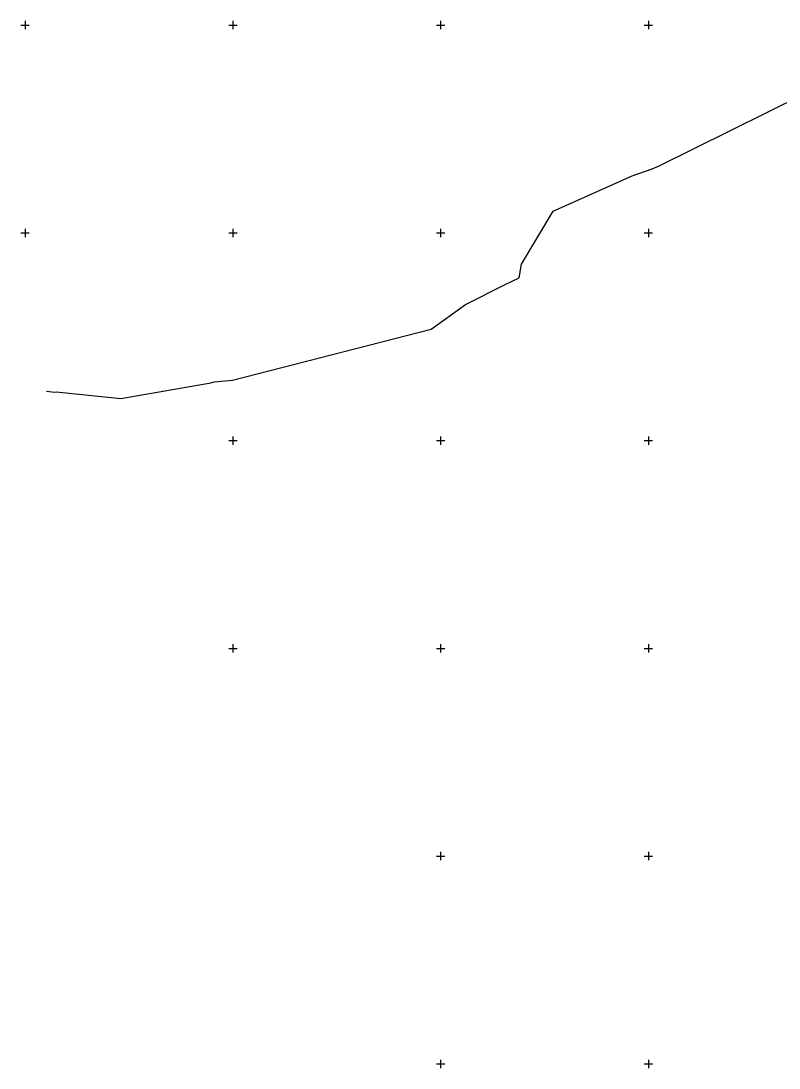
# Model space of a CAD drawing. Extents: x -866402 to -860377, y -1041908 to -1038598.
# Drawn here: x -865602 to -865237, y -1040902 to -1040398 of the extents above; entities that cross this region are included whole.
import ezdxf

# ---------------------------------------------------------------- set-up
doc = ezdxf.new("R2010")
doc.units = 0
doc.layers.add('Vrstva 1', color=7, linetype='Continuous')
doc.layers.add('Vrstva 5', color=7, linetype='Continuous')

msp = doc.modelspace()

# ---------------------------------------------------------------- linework, layer by layer
at = {"layer": 'Vrstva 1'}
msp.add_lwpolyline([(-865589.66, -1040576.12), (-865585.89, -1040576.7), (-865584.98, -1040576.57), (-865553.85, -1040579.68), (-865510.62, -1040572.11), (-865509.07, -1040571.74), (-865500.17, -1040570.92), (-865404.62, -1040546.32), (-865387.94, -1040534.47), (-865368.9, -1040524.91), (-865362.15, -1040521.64), (-865361.14, -1040515.04), (-865345.74, -1040489.52), (-865307.79, -1040472.62), (-865298.19, -1040469.26), (-865295.15, -1040467.85), (-865225.09, -1040433.26)], dxfattribs=at)
at = {"layer": 'Vrstva 5'}
for p, q in [((-865602, -1040400), (-865598, -1040400)), ((-865600, -1040398), (-865600, -1040402)), ((-865502, -1040400), (-865498, -1040400)), ((-865500, -1040398), (-865500, -1040402)), ((-865402, -1040400), (-865398, -1040400)), ((-865400, -1040398), (-865400, -1040402)), ((-865302, -1040400), (-865298, -1040400)), ((-865300, -1040398), (-865300, -1040402)), ((-865602, -1040500), (-865598, -1040500)), ((-865600, -1040498), (-865600, -1040502)), ((-865502, -1040500), (-865498, -1040500)), ((-865500, -1040498), (-865500, -1040502)), ((-865402, -1040500), (-865398, -1040500)), ((-865400, -1040498), (-865400, -1040502)), ((-865302, -1040500), (-865298, -1040500)), ((-865300, -1040498), (-865300, -1040502)), ((-865500, -1040598), (-865500, -1040602)), ((-865400, -1040598), (-865400, -1040602)), ((-865300, -1040598), (-865300, -1040602)), ((-865502, -1040600), (-865498, -1040600)), ((-865402, -1040600), (-865398, -1040600)), ((-865302, -1040600), (-865298, -1040600)), ((-865500, -1040698), (-865500, -1040702)), ((-865400, -1040698), (-865400, -1040702)), ((-865300, -1040698), (-865300, -1040702)), ((-865502, -1040700), (-865498, -1040700)), ((-865402, -1040700), (-865398, -1040700)), ((-865302, -1040700), (-865298, -1040700)), ((-865402, -1040800), (-865398, -1040800)), ((-865400, -1040798), (-865400, -1040802)), ((-865302, -1040800), (-865298, -1040800)), ((-865300, -1040798), (-865300, -1040802)), ((-865402, -1040900), (-865398, -1040900)), ((-865400, -1040898), (-865400, -1040902)), ((-865302, -1040900), (-865298, -1040900)), ((-865300, -1040898), (-865300, -1040902))]:
    msp.add_line(p, q, dxfattribs=at)

doc.saveas('drawing.dxf')
